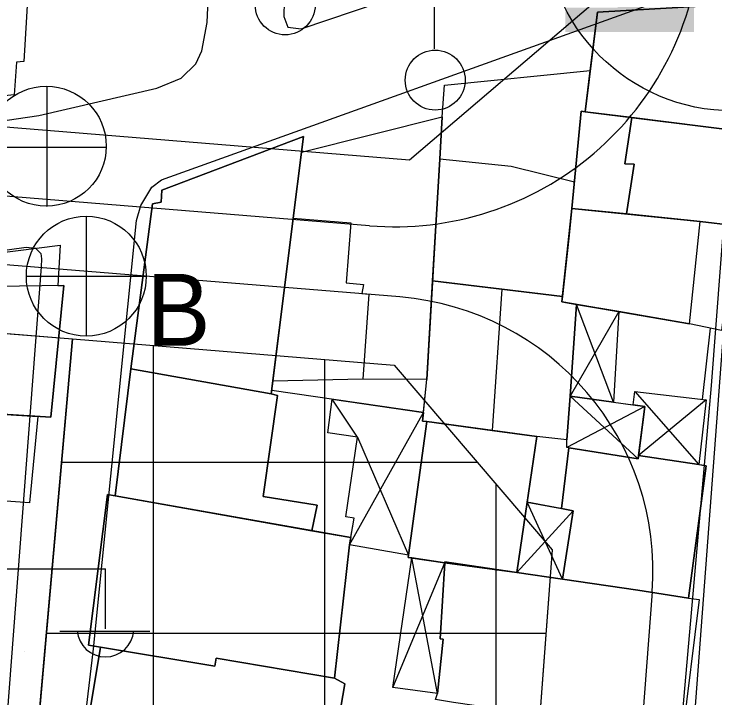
# Model space of a CAD drawing. Extents: x 417997 to 421451, y 4451742 to 4455216.
# Drawn here: x 420809.51 to 420850.42, y 4452363.19 to 4452403.13 of the extents above; entities that cross this region are included whole.
import ezdxf

# ---------------------------------------------------------------- set-up
doc = ezdxf.new("R2010")
doc.units = 0
for name, color, linetype in [('ADA', 7, 'Continuous'), ('ADAKENARI', 7, 'Continuous'), ('B_Mesken', 7, 'Continuous'), ('B_Sundurma', 7, 'Continuous'), ('B_Teras', 7, 'Continuous'), ('Default', 7, 'Continuous'), ('KALDIRIM', 7, 'Continuous'), ('KD_DAIRE', 7, 'Continuous'), ('KD_YGEN', 7, 'Continuous'), ('PL_K_TALI_IS_MRK', 7, 'Continuous'), ('PL_SAY_ILKOGRETIM', 7, 'Continuous'), ('PL_SAY_KULTUR_TESIS', 7, 'Continuous'), ('S_Elektrik_Diregi', 7, 'Continuous'), ('S_Rogar_Kapagi', 7, 'Continuous'), ('S_Rogar_Kapagi_Buski', 7, 'Continuous'), ('Sinir_Duvar_tek_tarafa_ait', 7, 'Continuous'), ('TR_KULTURELTESIS', 7, 'Continuous'), ('TR_TALIISMERK', 7, 'Continuous'), ('Yol_Sose', 7, 'Continuous')]:
    doc.layers.add(name, color=color, linetype=linetype)

# ---------------------------------------------------------------- blocks, each defined once
blk = doc.blocks.new('POINT_DISPLAY')
at = {"layer": 'Default'}
blk.add_line((0, 0), (0, 0), dxfattribs=at)

msp = doc.modelspace()

# ---------------------------------------------------------------- linework, layer by layer
at = {"layer": 'ADA'}
msp.add_line((420809.537, 4452345.884), (420812.921, 4452384.155), dxfattribs=at)
msp.add_line((420809.537, 4452345.884), (420812.921, 4452384.155), dxfattribs=at)
at = {"layer": 'ADAKENARI'}
for p, q in [((420843.306, 4452403.742), (420832.594, 4452394.585)), ((420843.306, 4452403.742), (420832.594, 4452394.585)), ((420832.594, 4452394.585), (420765.441, 4452400.081)), ((420832.594, 4452394.585), (420765.441, 4452400.081)), ((420773.346, 4452387.394), (420812.921, 4452384.155)), ((420773.346, 4452387.394), (420812.921, 4452384.155)), ((420812.921, 4452384.155), (420831.699, 4452382.619)), ((420812.921, 4452384.155), (420831.699, 4452382.619)), ((420831.699, 4452382.619), (420840.92, 4452371.831)), ((420831.699, 4452382.619), (420840.92, 4452371.831)), ((420840.92, 4452371.831), (420836.008, 4452306.123)), ((420840.92, 4452371.831), (420836.008, 4452306.123))]:
    msp.add_line(p, q, dxfattribs=at)
at = {"layer": 'B_Mesken'}
for points in [[(420843.566, 4452403.243), (420842.85, 4452397.425), (420852.392, 4452396.222), (420853.269, 4452403.798)], [(420852.049, 4452396.265), (420845.566, 4452397.082), (420842.85, 4452397.425), (420843.146, 4452399.834), (420843.566, 4452403.244), (420853.269, 4452403.798), (420852.392, 4452396.222)], [(420834.506, 4452397.121), (420834.641, 4452398.967), (420843.146, 4452399.834), (420842.85, 4452397.425), (420842.61, 4452397.458), (420842.065, 4452391.771), (420841.882, 4452390.043), (420841.522, 4452386.639), (420837.982, 4452387.065), (420833.945, 4452387.551), (420834.361, 4452394.652)], [(420842.85, 4452397.425), (420842.61, 4452397.458), (420842.065, 4452391.771), (420841.882, 4452390.043), (420841.522, 4452386.639), (420837.982, 4452387.065), (420833.945, 4452387.551), (420834.361, 4452394.652), (420834.506, 4452397.121), (420834.641, 4452398.968), (420843.146, 4452399.834)], [(420826.287, 4452395.054), (420834.506, 4452397.121), (420833.607, 4452381.777), (420829.877, 4452381.799), (420824.619, 4452381.687), (420825.806, 4452391.199)], [(420833.945, 4452387.551), (420833.607, 4452381.777), (420829.877, 4452381.799), (420824.619, 4452381.687), (420825.806, 4452391.199), (420826.287, 4452395.054), (420834.506, 4452397.121), (420834.361, 4452394.652)], [(420845.566, 4452397.082), (420845.158, 4452394.384), (420845.706, 4452394.36), (420845.255, 4452391.452), (420842.065, 4452391.771), (420842.61, 4452397.458), (420842.85, 4452397.425)], [(420845.566, 4452397.082), (420845.158, 4452394.384), (420845.706, 4452394.36), (420845.255, 4452391.452), (420842.065, 4452391.771), (420842.61, 4452397.458), (420842.85, 4452397.425)], [(420852.049, 4452396.265), (420851.517, 4452390.786), (420849.557, 4452391.021), (420845.255, 4452391.452), (420845.706, 4452394.36), (420845.158, 4452394.384), (420845.566, 4452397.082)], [(420852.049, 4452396.265), (420851.517, 4452390.786), (420849.557, 4452391.022), (420845.255, 4452391.452), (420845.706, 4452394.36), (420845.158, 4452394.384), (420845.566, 4452397.082)], [(420817.595, 4452392.047), (420816.324, 4452382.408), (420824.527, 4452380.948), (420826.402, 4452395.98), (420818.136, 4452392.845), (420818.101, 4452392.139)], [(420826.287, 4452395.054), (420825.806, 4452391.199), (420824.619, 4452381.687), (420824.527, 4452380.948), (420816.341, 4452382.405), (420816.324, 4452382.408), (420817.595, 4452392.047), (420818.1, 4452392.14), (420818.136, 4452392.845), (420826.402, 4452395.98)], [(420849.557, 4452391.021), (420851.568, 4452390.78), (420850.796, 4452384.643), (420848.941, 4452385.041), (420841.488, 4452386.32), (420842.065, 4452391.771)], [(420845.255, 4452391.452), (420849.557, 4452391.022), (420851.517, 4452390.786), (420851.568, 4452390.78), (420850.796, 4452384.643), (420848.941, 4452385.041), (420844.816, 4452385.749), (420842.347, 4452386.173), (420841.488, 4452386.32), (420841.522, 4452386.639), (420841.882, 4452390.043), (420842.065, 4452391.771)], [(420808.385, 4452388.998), (420808.364, 4452389.144), (420812.214, 4452389.626), (420812.065, 4452387.269), (420812.417, 4452387.275), (420811.66, 4452379.588), (420801.295, 4452380.222), (420801.317, 4452385.92), (420801.325, 4452388.106)], [(420810.907, 4452379.634), (420801.295, 4452380.222), (420801.317, 4452385.92), (420801.325, 4452388.106), (420808.385, 4452388.998), (420808.364, 4452389.144), (420812.214, 4452389.626), (420812.065, 4452387.269), (420812.417, 4452387.275), (420811.66, 4452379.588)], [(420842.347, 4452386.172), (420841.784, 4452378.268), (420840.031, 4452378.449), (420837.408, 4452378.809), (420833.605, 4452379.331), (420833.348, 4452379.349), (420833.607, 4452381.777), (420833.945, 4452387.551), (420837.982, 4452387.065), (420841.522, 4452386.639), (420841.488, 4452386.32)], [(420841.522, 4452386.639), (420841.488, 4452386.32), (420842.347, 4452386.173), (420841.965, 4452380.815), (420841.784, 4452378.268), (420840.031, 4452378.449), (420837.408, 4452378.809), (420833.605, 4452379.331), (420833.348, 4452379.349), (420833.403, 4452379.86), (420833.607, 4452381.777), (420833.945, 4452387.551), (420837.982, 4452387.065)], [(420816.341, 4452382.405), (420815.424, 4452374.988), (420826.891, 4452372.957), (420827.197, 4452374.443), (420824.06, 4452374.944), (420824.882, 4452380.851), (420824.527, 4452380.948)], [(420824.527, 4452380.948), (420824.882, 4452380.851), (420824.06, 4452374.944), (420827.197, 4452374.443), (420826.892, 4452372.957), (420815.424, 4452374.988), (420816.341, 4452382.405)], [(420802.547, 4452375.141), (420802.685, 4452377.611), (420801.204, 4452377.412), (420801.235, 4452378.348), (420801.295, 4452380.222), (420810.906, 4452379.634), (420810.427, 4452374.582)], [(420810.907, 4452379.634), (420810.427, 4452374.582), (420802.547, 4452375.141), (420802.685, 4452377.611), (420801.204, 4452377.412), (420801.235, 4452378.348), (420801.295, 4452380.222)], [(420838.854, 4452370.524), (420840.031, 4452378.449), (420833.605, 4452379.331), (420832.525, 4452371.399), (420834.656, 4452371.087), (420834.659, 4452371.137)], [(420840.031, 4452378.449), (420839.463, 4452374.625), (420838.854, 4452370.524), (420834.659, 4452371.137), (420834.656, 4452371.087), (420832.723, 4452371.37), (420832.525, 4452371.399), (420832.543, 4452371.532), (420833.605, 4452379.331), (420837.408, 4452378.809)], [(420841.882, 4452377.793), (420841.455, 4452374.254), (420842.143, 4452374.125), (420841.527, 4452370.133), (420845.918, 4452369.492), (420848.879, 4452369.01), (420849.899, 4452376.751), (420845.955, 4452377.344), (420845.932, 4452377.155)], [(420845.956, 4452377.345), (420849.479, 4452376.814), (420849.899, 4452376.751), (420848.879, 4452369.01), (420845.918, 4452369.492), (420841.527, 4452370.133), (420842.143, 4452374.125), (420841.455, 4452374.254), (420841.882, 4452377.793), (420845.932, 4452377.155)], [(420829.096, 4452372.126), (420829.167, 4452372.554), (420814.977, 4452375.067), (420813.864, 4452366.264), (420821.24, 4452365.049), (420821.308, 4452365.52), (420828.213, 4452364.348)], [(420815.424, 4452374.988), (420826.892, 4452372.957), (420829.167, 4452372.554), (420829.096, 4452372.126), (420828.213, 4452364.348), (420821.308, 4452365.52), (420821.24, 4452365.049), (420814.554, 4452366.15), (420813.864, 4452366.264), (420814.977, 4452375.067)], [(420835.169, 4452362.933), (420834.101, 4452363.096), (420834.234, 4452363.441), (420834.566, 4452366.613), (420834.378, 4452366.64), (420834.656, 4452371.087), (420838.854, 4452370.524), (420841.527, 4452370.133), (420845.918, 4452369.492), (420848.879, 4452369.01), (420849.502, 4452368.941), (420848.512, 4452360.918), (420848.138, 4452360.976), (420844.682, 4452361.538)], [(420838.854, 4452370.524), (420841.527, 4452370.133), (420845.918, 4452369.492), (420848.879, 4452369.01), (420849.502, 4452368.941), (420848.512, 4452360.918), (420848.138, 4452360.976), (420844.682, 4452361.538), (420835.169, 4452362.933), (420834.101, 4452363.096), (420834.235, 4452363.441), (420834.566, 4452366.613), (420834.378, 4452366.639), (420834.656, 4452371.087)], [(420814.554, 4452366.15), (420813.307, 4452358.644), (420823.508, 4452357.009), (420825.733, 4452356.469), (420827.498, 4452356.287), (420828.824, 4452364.005), (420828.213, 4452364.348), (420821.308, 4452365.52), (420821.24, 4452365.049)], [(420828.213, 4452364.348), (420828.824, 4452364.005), (420827.498, 4452356.287), (420825.733, 4452356.47), (420823.508, 4452357.009), (420813.307, 4452358.645), (420814.554, 4452366.15), (420821.24, 4452365.049), (420821.308, 4452365.52)]]:
    msp.add_lwpolyline(points, close=True, dxfattribs=at)
at = {"layer": 'B_Sundurma'}
for p, q in [((420844.504, 4452380.463), (420842.347, 4452386.172)), ((420844.816, 4452385.749), (420841.965, 4452380.815)), ((420841.965, 4452380.815), (420845.932, 4452377.155)), ((420845.746, 4452381.088), (420849.479, 4452376.814)), ((420829.557, 4452378.411), (420828.072, 4452380.629)), ((420849.896, 4452380.596), (420845.955, 4452377.344)), ((420846.317, 4452380.211), (420841.777, 4452377.81)), ((420829.096, 4452372.126), (420833.402, 4452379.86)), ((420829.557, 4452378.411), (420832.543, 4452371.532)), ((420841.527, 4452370.133), (420839.463, 4452374.625)), ((420842.143, 4452374.125), (420838.854, 4452370.524)), ((420834.234, 4452363.441), (420832.723, 4452371.37)), ((420831.622, 4452363.807), (420834.656, 4452371.087))]:
    msp.add_line(p, q, dxfattribs=at)
for points in [[(420844.816, 4452385.749), (420844.504, 4452380.463), (420841.965, 4452380.815), (420842.347, 4452386.173)], [(420844.816, 4452385.749), (420844.504, 4452380.463), (420841.965, 4452380.815), (420842.347, 4452386.172)], [(420841.965, 4452380.815), (420846.317, 4452380.211), (420845.932, 4452377.155), (420841.777, 4452377.81), (420841.784, 4452378.268)], [(420844.504, 4452380.463), (420845.64, 4452380.305), (420846.317, 4452380.211), (420845.956, 4452377.345), (420845.932, 4452377.155), (420841.882, 4452377.793), (420841.777, 4452377.81), (420841.784, 4452378.268), (420841.965, 4452380.815)], [(420849.479, 4452376.814), (420845.956, 4452377.345), (420846.317, 4452380.211), (420845.64, 4452380.305), (420845.746, 4452381.089), (420849.896, 4452380.596)], [(420845.64, 4452380.305), (420845.746, 4452381.088), (420849.896, 4452380.596), (420849.479, 4452376.814), (420845.955, 4452377.344), (420846.317, 4452380.211)], [(420829.096, 4452372.126), (420829.356, 4452373.691), (420828.877, 4452373.774), (420829.557, 4452378.411), (420827.828, 4452378.665), (420828.072, 4452380.629), (420833.402, 4452379.86), (420833.348, 4452379.349), (420833.605, 4452379.331), (420832.543, 4452371.532)], [(420833.403, 4452379.86), (420833.348, 4452379.349), (420833.605, 4452379.331), (420832.543, 4452371.532), (420829.096, 4452372.126), (420829.167, 4452372.554), (420829.357, 4452373.691), (420828.877, 4452373.774), (420829.557, 4452378.412), (420827.828, 4452378.665), (420828.072, 4452380.629)], [(420841.527, 4452370.133), (420842.143, 4452374.125), (420839.463, 4452374.625), (420838.854, 4452370.524)], [(420841.455, 4452374.254), (420842.143, 4452374.125), (420841.527, 4452370.133), (420838.854, 4452370.524), (420839.463, 4452374.625)], [(420834.234, 4452363.441), (420831.622, 4452363.807), (420832.723, 4452371.37), (420834.656, 4452371.087), (420834.378, 4452366.64), (420834.566, 4452366.613)], [(420834.656, 4452371.087), (420834.378, 4452366.639), (420834.566, 4452366.613), (420834.235, 4452363.441), (420831.622, 4452363.807), (420832.723, 4452371.37)]]:
    msp.add_lwpolyline(points, close=True, dxfattribs=at)
at = {"layer": 'B_Teras'}
for points in [[(420833.945, 4452387.551), (420841.522, 4452386.639), (420841.882, 4452390.043), (420842.213, 4452393.314), (420838.535, 4452394.224), (420834.361, 4452394.652)], [(420842.065, 4452391.771), (420841.488, 4452386.32), (420848.941, 4452385.041), (420849.557, 4452391.021)], [(420825.806, 4452391.199), (420829.175, 4452390.94), (420828.902, 4452387.43), (420829.912, 4452387.341), (420829.807, 4452386.8), (420830.225, 4452386.77), (420829.877, 4452381.799), (420824.619, 4452381.687)], [(420801.325, 4452388.106), (420801.295, 4452380.222), (420811.66, 4452379.588), (420812.417, 4452387.275), (420808.529, 4452387.217), (420808.385, 4452388.998)], [(420837.982, 4452387.065), (420837.408, 4452378.809), (420833.605, 4452379.331), (420833.348, 4452379.349), (420833.607, 4452381.777), (420833.945, 4452387.551)]]:
    msp.add_lwpolyline(points, close=True, dxfattribs=at)
at = {"layer": 'KALDIRIM'}
for p, q in [((420851.863, 4452397.48), (420845.051, 4452306.371)), ((420851.863, 4452397.48), (420845.051, 4452306.371)), ((420830.257, 4452390.763), (420754.275, 4452396.981)), ((420830.257, 4452390.763), (420754.275, 4452396.981)), ((420832.038, 4452386.604), (420754.016, 4452392.989)), ((420832.038, 4452386.604), (420754.016, 4452392.989)), ((420846.754, 4452369.388), (420841.991, 4452305.679)), ((420846.754, 4452369.388), (420841.991, 4452305.679))]:
    msp.add_line(p, q, dxfattribs=at)
for centre, radius, start, end in [((420831.718, 4452408.623), 17.919, 265.3216, 355.7244), ((420831.718, 4452408.623), 17.919, 265.3216, 355.7244), ((420830.727, 4452370.586), 16.072, 355.7244, 85.3216), ((420830.727, 4452370.586), 16.072, 355.7244, 85.3216)]:
    msp.add_arc(centre, radius, start, end, dxfattribs=at)
at = {"layer": 'KD_DAIRE'}
msp.add_circle((420851.468, 4452408.473), 11, dxfattribs=at)
msp.add_circle((420851.468, 4452408.473), 11, dxfattribs=at)
at = {"layer": 'PL_K_TALI_IS_MRK'}
msp.add_lwpolyline([(420747.647, 4452303.301), (420770.147, 4452348.3), (420809.537, 4452345.884), (420812.921, 4452384.155), (420831.699, 4452382.619), (420840.92, 4452371.831), (420836.008, 4452306.123), (420825.295, 4452296.964)], close=True, dxfattribs=at)
msp.add_lwpolyline([(420747.647, 4452303.301), (420770.147, 4452348.3), (420809.537, 4452345.884), (420812.921, 4452384.155), (420831.699, 4452382.619), (420840.92, 4452371.831), (420836.008, 4452306.123), (420825.295, 4452296.964)], close=True, dxfattribs=at)
at = {"layer": 'PL_SAY_ILKOGRETIM'}
msp.add_lwpolyline([(420765.441, 4452400.081), (420765.861, 4452435.833), (420766.279, 4452471.348), (420806.634, 4452469.622), (420848.099, 4452467.848), (420843.306, 4452403.742), (420832.594, 4452394.585)], close=True, dxfattribs=at)
msp.add_lwpolyline([(420765.441, 4452400.081), (420765.861, 4452435.833), (420766.279, 4452471.348), (420806.634, 4452469.622), (420848.099, 4452467.848), (420843.306, 4452403.742), (420832.594, 4452394.585)], close=True, dxfattribs=at)
at = {"layer": 'PL_SAY_KULTUR_TESIS'}
msp.add_lwpolyline([(420812.921, 4452384.155), (420809.537, 4452345.884), (420770.147, 4452348.3), (420773.346, 4452387.394)], close=True, dxfattribs=at)
msp.add_lwpolyline([(420812.921, 4452384.155), (420809.537, 4452345.884), (420770.147, 4452348.3), (420773.346, 4452387.394)], close=True, dxfattribs=at)
at = {"layer": 'S_Elektrik_Diregi'}
for p, q in [((420834.056, 4452401.105), (420834.056, 4452418.605)), ((420807.853, 4452370.731), (420814.853, 4452370.731)), ((420814.853, 4452367.231), (420814.853, 4452370.731)), ((420812.193, 4452367.091), (420817.443, 4452367.091))]:
    msp.add_line(p, q, dxfattribs=at)
for centre in [(420825.339, 4452403.663), (420834.092, 4452399.269)]:
    msp.add_circle(centre, 1.75, dxfattribs=at)
msp.add_arc((420814.854, 4452367.244), 1.658, 184.8384, 355.1464, dxfattribs=at)
at = {"layer": 'S_Rogar_Kapagi'}
for p, q in [((420811.454, 4452391.88), (420811.454, 4452398.88)), ((420807.884, 4452395.345), (420814.884, 4452395.345))]:
    msp.add_line(p, q, dxfattribs=at)
msp.add_circle((420811.4, 4452395.408), 3.5, dxfattribs=at)
at = {"layer": 'S_Rogar_Kapagi_Buski'}
for p, q in [((420813.734, 4452391.319), (420813.734, 4452384.319)), ((420810.234, 4452387.819), (420817.234, 4452387.819))]:
    msp.add_line(p, q, dxfattribs=at)
msp.add_circle((420813.734, 4452387.819), 3.5, dxfattribs=at)
at = {"layer": 'Sinir_Duvar_tek_tarafa_ait'}
for points in [[(420810.094, 4452400.359), (420809.654, 4452400.326), (420809.529, 4452398.409), (420800.223, 4452397.463), (420785.774, 4452398.215), (420769.271, 4452400.572), (420769.735, 4452411.09), (420770.995, 4452433.802)], [(420810.317, 4452404.293), (420810.094, 4452400.359)], [(420850.144, 4452384.783), (420849.674, 4452380.622)], [(420833.402, 4452379.86), (420824.551, 4452381.138)]]:
    msp.add_lwpolyline(points, dxfattribs=at)
at = {"layer": 'TR_TALIISMERK'}
for p, q in [((420817.647, 4452297.588), (420817.647, 4452383.768)), ((420817.647, 4452297.588), (420817.647, 4452383.768)), ((420827.647, 4452298.975), (420827.647, 4452382.95)), ((420827.647, 4452298.975), (420827.647, 4452382.95)), ((420812.285, 4452376.964), (420836.532, 4452376.964)), ((420812.285, 4452376.964), (420836.532, 4452376.964)), ((420837.647, 4452328.055), (420837.647, 4452375.66)), ((420837.647, 4452328.055), (420837.647, 4452375.66)), ((420811.401, 4452366.964), (420840.556, 4452366.964)), ((420811.401, 4452366.964), (420840.556, 4452366.964))]:
    msp.add_line(p, q, dxfattribs=at)
at = {"layer": 'Yol_Sose'}
for points in [[(420831.632, 4452527.872), (420829.953, 4452501.631), (420829.11, 4452477.01), (420827.619, 4452445.999), (420825.386, 4452408.378), (420825.259, 4452402.982), (420825.484, 4452402.364), (420826.278, 4452402.254), (420846.276, 4452409.03), (420846.859, 4452409.666), (420847.072, 4452410.485), (420847.227, 4452412.022), (420847.913, 4452427.977), (420845.774, 4452454.497), (420845.585, 4452461.819), (420845.757, 4452462.356), (420846.412, 4452462.478), (420847.293, 4452462.162), (420853.074, 4452459.301)], [(420768.964, 4452399.586), (420769.619, 4452399.214), (420771.416, 4452398.678), (420780.642, 4452396.628), (420789.734, 4452396.081), (420798.45, 4452395.934), (420805.258, 4452396.363), (420810.958, 4452397.198), (420817.851, 4452398.79), (420819.259, 4452399.385), (420820.116, 4452400.215), (420820.465, 4452400.984), (420820.781, 4452402.632), (420821.659, 4452422.133), (420826.103, 4452507.319)], [(420812.369, 4452350.923), (420814.159, 4452366.053), (420816.657, 4452391.067), (420816.916, 4452391.955), (420817.562, 4452393.025), (420818.127, 4452393.437), (420847.599, 4452404.056), (420849.091, 4452404.515), (420850.332, 4452404.652), (420850.971, 4452404.525), (420851.42, 4452404.234), (420851.766, 4452403.659), (420851.853, 4452403.071), (420850.202, 4452381.442), (420847.429, 4452350.013)], [(420773.989, 4452350.123), (420775.083, 4452353.331), (420776.33, 4452358.39), (420777.589, 4452364.501), (420779.097, 4452373.346), (420780.995, 4452385.062), (420781.11, 4452385.313), (420781.283, 4452385.462), (420810.22, 4452389.521), (420810.767, 4452389.449), (420811.085, 4452389.151), (420811.127, 4452388.841), (420811.108, 4452388.356), (420808.329, 4452352.253)]]:
    msp.add_lwpolyline(points, dxfattribs=at)

# ---------------------------------------------------------------- block references
at = {"layer": 'TR_KULTURELTESIS', "xscale": 0.1, "yscale": 0.10000000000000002}
msp.add_blockref('POINT_DISPLAY', (420810.147, 4452365.884), dxfattribs=at)
msp.add_blockref('POINT_DISPLAY', (420810.147, 4452365.884), dxfattribs=at)

# ---------------------------------------------------------------- texts
at = {"layer": 'KD_YGEN'}
msp.add_text('15', height=13, dxfattribs=at).set_placement((420840.371, 4452402.079))
msp.add_text('15', height=13, dxfattribs=at).set_placement((420840.371, 4452402.079))
at = {"layer": 'S_Rogar_Kapagi_Buski'}
msp.add_text('B', height=4.2, dxfattribs=at).set_placement((420817.234, 4452383.755))

doc.saveas('drawing.dxf')
